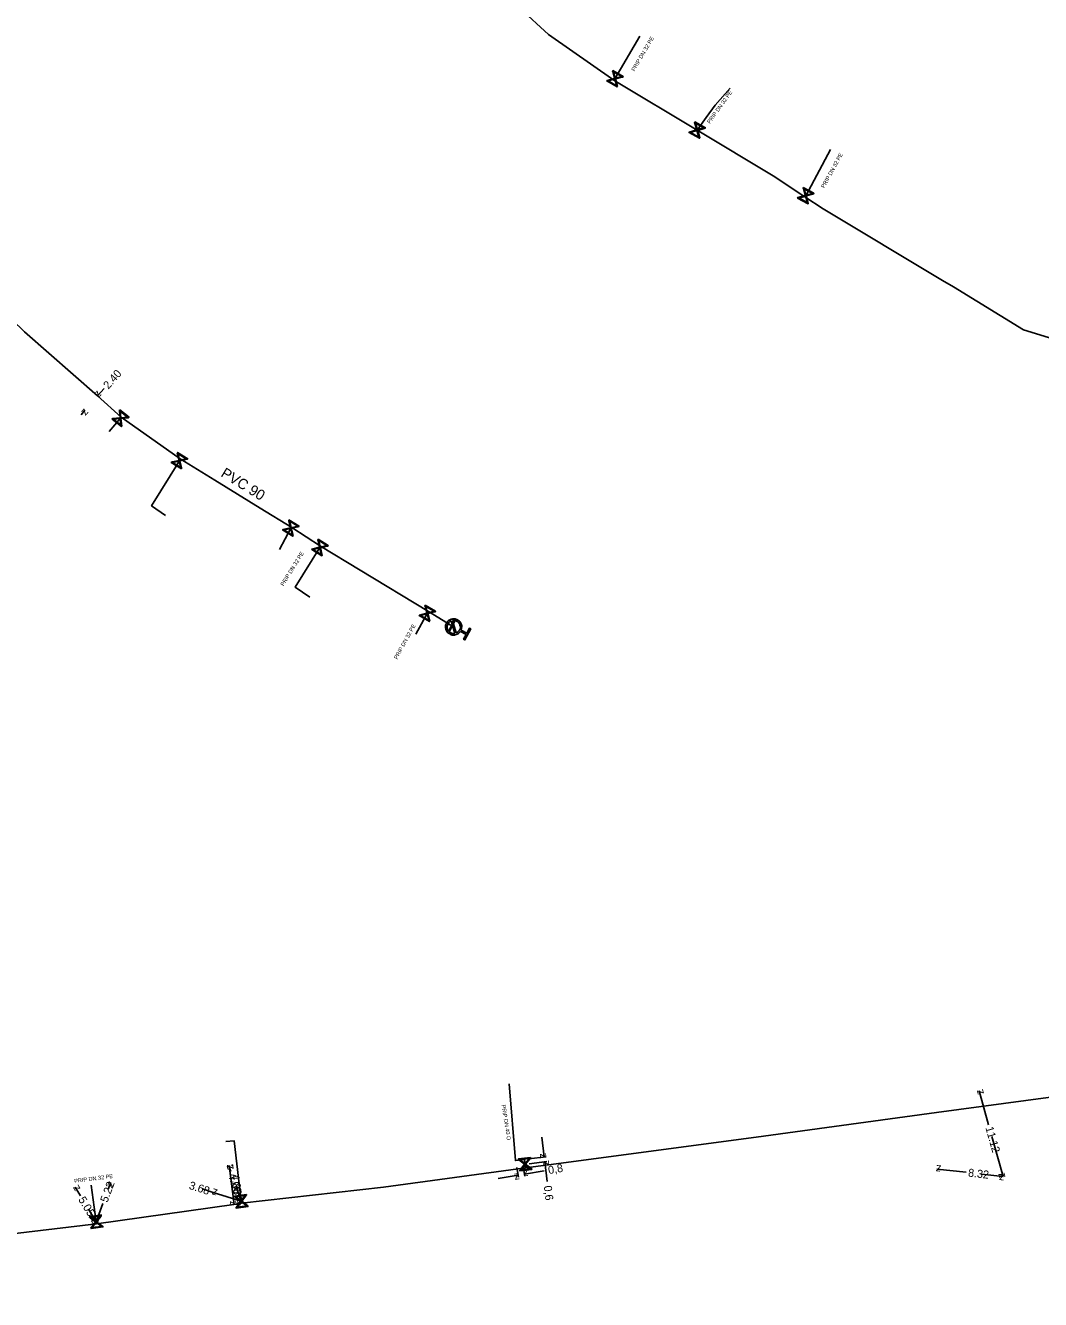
# Model space of a CAD drawing. Extents: x -643544 to -637295, y -1119190 to -1111715.
# Drawn here: x -642149.7 to -642023, y -1115188.5 to -1115029.3 of the extents above; entities that cross this region are included whole.
import ezdxf

# ---------------------------------------------------------------- set-up
doc = ezdxf.new("R2010")
doc.units = 0
for name, color, linetype in [('Default', 7, 'Continuous'), ('VP Hydrant', 7, 'Continuous'), ('VP Kótování', 7, 'Continuous'), ('VP Popis přípojky', 7, 'Continuous'), ('VP Přípojka', 7, 'Continuous'), ('VP Řad', 7, 'Continuous'), ('VP Řad - popis', 7, 'Continuous'), ('VP Šoupě', 7, 'Continuous')]:
    doc.layers.add(name, color=color, linetype=linetype)

msp = doc.modelspace()

# ---------------------------------------------------------------- linework, layer by layer
at = {"layer": 'Default'}
for points in [[(-642095.41, -1115105.03), (-642095.61, -1115105.33), (-642095.96, -1115105.44), (-642096.35, -1115105.56), (-642096.72, -1115105.36), (-642097.09, -1115105.17), (-642097.21, -1115104.77), (-642097.33, -1115104.38), (-642097.13, -1115104.01), (-642096.94, -1115103.64), (-642096.54, -1115103.52), (-642096.15, -1115103.4), (-642095.78, -1115103.6), (-642095.41, -1115103.79), (-642095.29, -1115104.19), (-642095.18, -1115104.54), (-642095.33, -1115104.87)], [(-642096.57, -1115103.73), (-642096.83, -1115103.84), (-642096.96, -1115104.1), (-642097.12, -1115104.39), (-642097.02, -1115104.72), (-642096.93, -1115105.04), (-642096.63, -1115105.2), (-642096.37, -1115105.33), (-642096.1, -1115105.28)], [(-642095.93, -1115105.23), (-642095.67, -1115105.12), (-642095.53, -1115104.86), (-642095.37, -1115104.56), (-642095.47, -1115104.24), (-642095.57, -1115103.92), (-642095.87, -1115103.76), (-642096.12, -1115103.62), (-642096.4, -1115103.68)]]:
    msp.add_open_spline(points, degree=3, dxfattribs=at)
at = {"layer": 'VP Hydrant'}
for points in [[(-642096.1, -1115105.28), (-642096.57, -1115103.73)], [(-642096.4, -1115103.68), (-642095.93, -1115105.23)], [(-642095.33, -1115104.87), (-642094.6, -1115105.25), (-642094.28, -1115104.64), (-642094.12, -1115104.73), (-642094.85, -1115106.11), (-642095.01, -1115106.02), (-642094.69, -1115105.41), (-642095.41, -1115105.03)]]:
    msp.add_lwpolyline(points, dxfattribs=at)
at = {"layer": 'VP Kótování'}
for points in [[(-642139.89, -1115074.7), (-642140.7, -1115075.62)], [(-642142.77, -1115077.98), (-642142.28, -1115077.42)], [(-642029.46, -1115166.66), (-642030.65, -1115162.42)], [(-642085.25, -1115168.21), (-642084.94, -1115170.69)], [(-642029.05, -1115168.12), (-642027.64, -1115173.12)], [(-642124.08, -1115172.52), (-642124.32, -1115171.84)], [(-642124.27, -1115171.77), (-642123.64, -1115176.61)], [(-642124.03, -1115171.74), (-642123.97, -1115171.73)], [(-642088.37, -1115172), (-642088.17, -1115173.23)], [(-642087.58, -1115171.87), (-642087.37, -1115173.09)], [(-642086.91, -1115170.94), (-642084.69, -1115170.66)], [(-642086.84, -1115171.53), (-642084.62, -1115171.26)], [(-642084.56, -1115173.77), (-642084.87, -1115171.29)], [(-642090.68, -1115173.39), (-642088.21, -1115172.98)], [(-642084.95, -1115172.43), (-642087.42, -1115172.85)], [(-642032.26, -1115172.61), (-642035.91, -1115172.2)], [(-642030.34, -1115172.82), (-642027.64, -1115173.12)], [(-642142.86, -1115175.54), (-642143.51, -1115174.47)], [(-642139.37, -1115174.71), (-642139.07, -1115173.9)], [(-642127.61, -1115174.69), (-642126.28, -1115175.11)], [(-642126.28, -1115175.11), (-642122.77, -1115176.23)], [(-642123.42, -1115174.39), (-642122.77, -1115176.23)], [(-642140.04, -1115176.52), (-642140.89, -1115178.79)], [(-642123.4, -1115176.58), (-642123.34, -1115176.57)], [(-642141.84, -1115177.22), (-642140.89, -1115178.79)]]:
    msp.add_lwpolyline(points, dxfattribs=at)
at = {"layer": 'VP Přípojka'}
for points in [[(-642076.11, -1115036.25), (-642076.11, -1115036), (-642072.99, -1115030.68)], [(-642065.84, -1115042.42), (-642064.73, -1115040.85), (-642063.61, -1115039.28), (-642061.74, -1115037.19)], [(-642052.4, -1115050.75), (-642052.3, -1115050.61), (-642049.21, -1115044.82)], [(-642137.77, -1115078.28), (-642137.84, -1115078.4), (-642139.25, -1115080.08)], [(-642130.4, -1115083.48), (-642130.49, -1115083.71), (-642133.97, -1115089.35), (-642132.23, -1115090.57)], [(-642116.46, -1115092.07), (-642116.57, -1115092.13), (-642117.98, -1115094.8)], [(-642112.86, -1115094.41), (-642112.94, -1115094.56), (-642116.02, -1115099.53), (-642114.2, -1115100.76)], [(-642099.41, -1115102.55), (-642099.54, -1115102.79), (-642100.96, -1115105.4)], [(-642096.47, -1115104.33), (-642096.25, -1115104.48)], [(-642087.27, -1115172.03), (-642087.33, -1115171.59), (-642087.41, -1115171), (-642088.53, -1115171.15), (-642089.33, -1115161.56)], [(-642124.69, -1115168.78), (-642123.65, -1115168.68), (-642122.77, -1115176.23), (-642122.74, -1115176.48)], [(-642140.86, -1115179.04), (-642140.89, -1115178.79), (-642141.49, -1115174.21)]]:
    msp.add_lwpolyline(points, dxfattribs=at)
at = {"layer": 'VP Řad'}
for points in [[(-642114.88, -1114996.62), (-642114.1, -1114997.25), (-642114.5, -1114997.74), (-642114.8, -1114998.12), (-642114.99, -1114998.35), (-642115.3, -1114998.74), (-642116.16, -1114999.53), (-642115.01, -1115000.63), (-642106.26, -1115009.31), (-642102.57, -1115012.88), (-642092.68, -1115022.94), (-642087.94, -1115027.23), (-642084.41, -1115030.46), (-642076.11, -1115036.25), (-642065.84, -1115042.42), (-642056.34, -1115048.14), (-642052.4, -1115050.75), (-642050.12, -1115052.26), (-642035.23, -1115061.2), (-642033.84, -1115061.99), (-642025.11, -1115067.36), (-642007.33, -1115072.83), (-642007.07, -1115072.95)], [(-642096.47, -1115104.33), (-642099.41, -1115102.55), (-642107.92, -1115097.4), (-642112.86, -1115094.41), (-642116.46, -1115092.07), (-642120.42, -1115089.63), (-642126.07, -1115086.15), (-642130.4, -1115083.48), (-642137.77, -1115078.28), (-642140.7, -1115075.62), (-642149.85, -1115067.62), (-642154.62, -1115062.99), (-642164.03, -1115054.31), (-642168.6, -1115049.5), (-642172.41, -1115045.49)], [(-641973.55, -1115156.85), (-641975.56, -1115157.26), (-641999.1, -1115160.18), (-642022.03, -1115163.25), (-642035.96, -1115165.14), (-642057.58, -1115168.08), (-642083.46, -1115171.53), (-642087.27, -1115172.03), (-642105.03, -1115174.46), (-642122.74, -1115176.48), (-642123.7, -1115176.62), (-642140.86, -1115179.04), (-642153.13, -1115180.49), (-642156.12, -1115180.85), (-642158.26, -1115181.11), (-642176.15, -1115183.52), (-642185.05, -1115184.62), (-642205.03, -1115187.09), (-642221.08, -1115188.5), (-642223.2, -1115186.19), (-642228.27, -1115181.15), (-642229.1, -1115180.38), (-642229.73, -1115179.82)]]:
    msp.add_lwpolyline(points, dxfattribs=at)
at = {"layer": 'VP Šoupě'}
for points in [[(-642076.38, -1115034.97), (-642075.08, -1115035.73), (-642075.12, -1115035.79), (-642075.24, -1115035.82), (-642076.05, -1115036.03), (-642075.81, -1115036.97), (-642075.84, -1115037.03), (-642077.14, -1115036.27), (-642077.1, -1115036.21), (-642076.16, -1115035.97), (-642076.38, -1115035.15), (-642076.41, -1115035.03), (-642076.38, -1115034.97)], [(-642076.29, -1115035.13), (-642076.08, -1115035.94), (-642075.27, -1115035.73), (-642076.29, -1115035.13)], [(-642075.92, -1115036.87), (-642076.14, -1115036.05), (-642076.95, -1115036.27), (-642075.92, -1115036.87)], [(-642066.14, -1115041.4), (-642064.82, -1115042.12), (-642064.85, -1115042.18), (-642064.98, -1115042.21), (-642065.78, -1115042.45), (-642065.51, -1115043.38), (-642065.54, -1115043.44), (-642066.86, -1115042.72), (-642066.83, -1115042.66), (-642065.89, -1115042.39), (-642066.13, -1115041.58), (-642066.17, -1115041.46), (-642066.14, -1115041.4)], [(-642065.63, -1115043.28), (-642065.87, -1115042.47), (-642066.68, -1115042.71), (-642065.63, -1115043.28)], [(-642066.04, -1115041.56), (-642065.81, -1115042.36), (-642065.01, -1115042.13), (-642066.04, -1115041.56)], [(-642052.6, -1115049.59), (-642051.28, -1115050.31), (-642051.31, -1115050.37), (-642051.44, -1115050.4), (-642052.24, -1115050.64), (-642051.97, -1115051.57), (-642052, -1115051.63), (-642053.32, -1115050.91), (-642053.29, -1115050.85), (-642052.35, -1115050.58), (-642052.59, -1115049.77), (-642052.63, -1115049.65), (-642052.6, -1115049.59)], [(-642052.09, -1115051.47), (-642052.33, -1115050.66), (-642053.13, -1115050.9), (-642052.09, -1115051.47)], [(-642052.5, -1115049.75), (-642052.27, -1115050.55), (-642051.46, -1115050.32), (-642052.5, -1115049.75)], [(-642137.95, -1115077.34), (-642136.78, -1115078.29), (-642136.83, -1115078.34), (-642136.95, -1115078.35), (-642137.79, -1115078.44), (-642137.69, -1115079.4), (-642137.73, -1115079.45), (-642138.9, -1115078.51), (-642138.85, -1115078.46), (-642137.89, -1115078.36), (-642137.97, -1115077.52), (-642137.99, -1115077.4), (-642137.95, -1115077.34)], [(-642137.89, -1115077.52), (-642137.8, -1115078.35), (-642136.97, -1115078.26), (-642137.89, -1115077.52)], [(-642137.79, -1115079.29), (-642137.88, -1115078.45), (-642138.71, -1115078.53), (-642137.79, -1115079.29)], [(-642130.25, -1115084.74), (-642131.52, -1115083.95), (-642131.49, -1115083.89), (-642131.36, -1115083.87), (-642130.54, -1115083.68), (-642130.76, -1115082.73), (-642130.73, -1115082.68), (-642129.46, -1115083.47), (-642129.49, -1115083.53), (-642130.44, -1115083.74), (-642130.25, -1115084.56), (-642130.22, -1115084.69), (-642130.25, -1115084.74)], [(-642130.65, -1115082.84), (-642130.46, -1115083.66), (-642129.64, -1115083.47), (-642130.65, -1115082.84)], [(-642130.33, -1115084.58), (-642130.52, -1115083.76), (-642131.34, -1115083.95), (-642130.33, -1115084.58)], [(-642116.81, -1115091.1), (-642115.54, -1115091.89), (-642115.57, -1115091.95), (-642115.7, -1115091.97), (-642116.52, -1115092.16), (-642116.3, -1115093.11), (-642116.33, -1115093.16), (-642117.6, -1115092.37), (-642117.57, -1115092.31), (-642116.62, -1115092.1), (-642116.81, -1115091.28), (-642116.84, -1115091.15), (-642116.81, -1115091.1)], [(-642116.41, -1115093), (-642116.6, -1115092.18), (-642117.42, -1115092.37), (-642116.41, -1115093)], [(-642116.72, -1115091.26), (-642116.54, -1115092.08), (-642115.72, -1115091.89), (-642116.72, -1115091.26)], [(-642113.18, -1115093.53), (-642111.91, -1115094.32), (-642111.94, -1115094.37), (-642112.07, -1115094.4), (-642112.89, -1115094.59), (-642112.66, -1115095.54), (-642112.7, -1115095.59), (-642113.97, -1115094.8), (-642113.94, -1115094.75), (-642112.99, -1115094.53), (-642113.18, -1115093.71), (-642113.22, -1115093.58), (-642113.18, -1115093.53)], [(-642113.1, -1115093.69), (-642112.91, -1115094.51), (-642112.09, -1115094.31), (-642113.1, -1115093.69)], [(-642112.78, -1115095.43), (-642112.97, -1115094.61), (-642113.79, -1115094.81), (-642112.78, -1115095.43)], [(-642099.8, -1115101.76), (-642098.51, -1115102.53), (-642098.55, -1115102.58), (-642098.67, -1115102.61), (-642099.48, -1115102.82), (-642099.24, -1115103.76), (-642099.28, -1115103.82), (-642100.57, -1115103.05), (-642100.53, -1115103), (-642099.59, -1115102.76), (-642099.8, -1115101.94), (-642099.84, -1115101.82), (-642099.8, -1115101.76)], [(-642099.72, -1115101.92), (-642099.51, -1115102.74), (-642098.7, -1115102.53), (-642099.72, -1115101.92)], [(-642099.36, -1115103.66), (-642099.57, -1115102.84), (-642100.38, -1115103.05), (-642099.36, -1115103.66)], [(-642096.08, -1115103.69), (-642096.78, -1115105.01), (-642096.86, -1115104.97), (-642096.16, -1115103.65), (-642096.08, -1115103.69)], [(-642086.5, -1115172.26), (-642088, -1115172.42), (-642088, -1115172.35), (-642087.92, -1115172.26), (-642087.39, -1115171.6), (-642088.15, -1115170.99), (-642088.16, -1115170.93), (-642086.67, -1115170.76), (-642086.66, -1115170.83), (-642087.27, -1115171.59), (-642086.61, -1115172.11), (-642086.51, -1115172.19), (-642086.5, -1115172.26)], [(-642088, -1115171.01), (-642087.34, -1115171.53), (-642086.81, -1115170.87), (-642088, -1115171.01)], [(-642086.67, -1115172.18), (-642087.33, -1115171.66), (-642087.85, -1115172.31), (-642086.67, -1115172.18)], [(-642123.62, -1115175.59), (-642122.13, -1115175.38), (-642122.12, -1115175.45), (-642122.2, -1115175.55), (-642122.71, -1115176.22), (-642121.93, -1115176.8), (-642121.92, -1115176.87), (-642123.41, -1115177.08), (-642123.42, -1115177.01), (-642122.83, -1115176.24), (-642123.5, -1115175.73), (-642123.61, -1115175.66), (-642123.62, -1115175.59)], [(-642123.45, -1115175.66), (-642122.78, -1115176.17), (-642122.27, -1115175.5), (-642123.45, -1115175.66)], [(-642122.09, -1115176.8), (-642122.76, -1115176.29), (-642123.26, -1115176.96), (-642122.09, -1115176.8)], [(-642141.74, -1115178.15), (-642140.25, -1115177.94), (-642140.24, -1115178.01), (-642140.32, -1115178.11), (-642140.83, -1115178.78), (-642140.05, -1115179.36), (-642140.04, -1115179.43), (-642141.53, -1115179.64), (-642141.54, -1115179.57), (-642140.95, -1115178.8), (-642141.62, -1115178.29), (-642141.73, -1115178.22), (-642141.74, -1115178.15)], [(-642141.57, -1115178.22), (-642140.9, -1115178.73), (-642140.39, -1115178.06), (-642141.57, -1115178.22)], [(-642140.21, -1115179.36), (-642140.88, -1115178.85), (-642141.38, -1115179.52), (-642140.21, -1115179.36)]]:
    msp.add_lwpolyline(points, dxfattribs=at)

# ---------------------------------------------------------------- texts
at = {"layer": 'VP Kótování'}
for s, rotation, p in [('2.40', 48.7153, (-642139.35, -1115074.84)), ('z', 228.7153, (-642140.74, -1115074.91)), ('z', 48.7153, (-642142.23, -1115078.13)), ('z', 105.7117, (-642030.03, -1115162.77)), ('11.12', 285.7118, (-642029.87, -1115167.03)), ('z', 277.0166, (-642085.5, -1115170.26)), ('z', 109.4469, (-642123.68, -1115172.15)), ('z', 97.4177, (-642123.71, -1115172.2)), ('z', 97.0166, (-642084.31, -1115171.72)), ('0,8', 9.5255, (-642084.37, -1115172.84)), ('z', 173.6522, (-642035.36, -1115171.76)), ('4.66', 289.4469, (-642124.47, -1115172.92)), ('4.88', 277.4177, (-642124.02, -1115172.9)), ('z', 9.5255, (-642088.62, -1115173.56)), ('z', 189.5255, (-642087.01, -1115172.27)), ('8.32', 353.6522, (-642032.06, -1115173.13)), ('z', 285.7117, (-642028.26, -1115172.77)), ('z', 353.6522, (-642028.19, -1115173.56)), ('z', 121.236, (-642142.82, -1115174.64)), ('5.22', 69.5853, (-642139.49, -1115176.46)), ('z', 69.5853, (-642138.78, -1115174.54)), ('3.68', 342.3027, (-642129.38, -1115174.65)), ('z', 162.3027, (-642125.65, -1115174.79)), ('0,6', 277.0166, (-642085, -1115174.33)), ('5.05', 301.2361, (-642143.16, -1115176.01)), ('z', 277.4178, (-642124.2, -1115176.18)), ('z', 289.4468, (-642123.41, -1115175.92)), ('z', 342.3027, (-642123.4, -1115176.55)), ('z', 301.236, (-642141.58, -1115178.62)), ('z', 249.5853, (-642141.18, -1115178.15))]:
    msp.add_text(s, height=1, rotation=rotation, dxfattribs=at).set_placement(p)
at = {"layer": 'VP Popis přípojky'}
for s, rotation, p in [('PRIP DN 32 PE', 59.6976, (-642073.67, -1115035.12)), ('PRIP DN 32 PE', 54.6146, (-642064.25, -1115041.66)), ('PRIP DN 32 PE', 61.2952, (-642049.97, -1115049.72)), ('PRIP DN 32 PE', 58.2171, (-642117.49, -1115099.42)), ('PRIP DN 32 PE', 61.4249, (-642103.3, -1115108.58)), ('PRIP DN 40 O', 278.9148, (-642090.28, -1115164.2)), ('PRIP DN 32 PE', 7.5192, (-642143.59, -1115173.95))]:
    msp.add_text(s, height=0.5, rotation=rotation, dxfattribs=at).set_placement(p)
at = {"layer": 'VP Řad - popis'}
msp.add_text('PVC 90', height=1.3, rotation=328.3581, dxfattribs=at).set_placement((-642125.42, -1115085.61))

doc.saveas('drawing.dxf')
